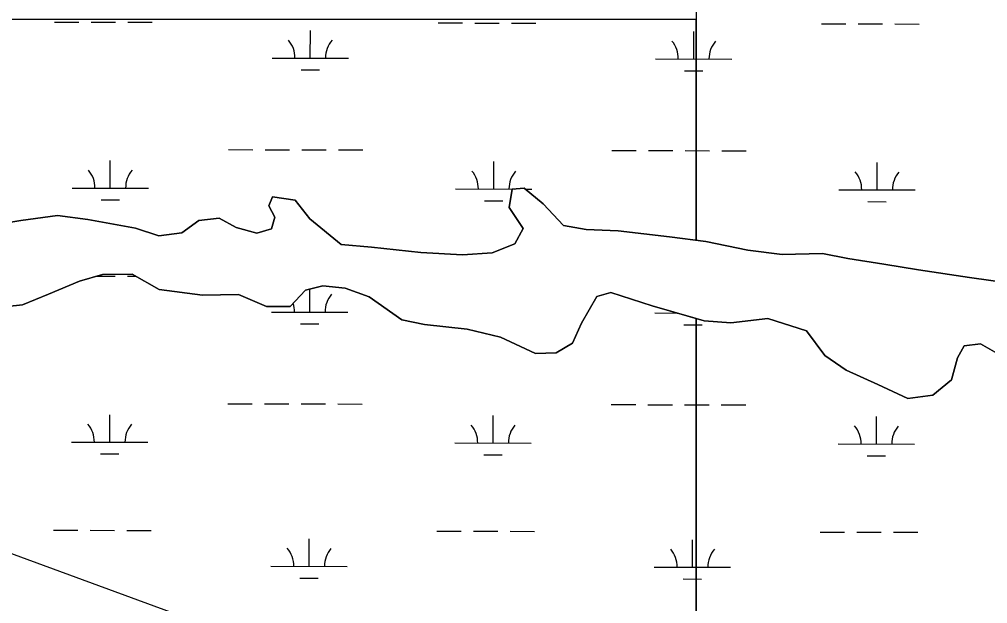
# Model space of a CAD drawing. Extents: x 3177385 to 3215275, y 903885 to 929304.
# Drawn here: x 3190387 to 3191655, y 921988 to 922753 of the extents above; entities that cross this region are included whole.
import ezdxf

# ---------------------------------------------------------------- set-up
doc = ezdxf.new("R2010")
doc.units = 0
for name, color, linetype in [('V-SITE-VEGE', 7, 'Continuous'), ('V-TOPO-SHOR', 7, 'Continuous'), ('V-WETL-SWMP', 7, 'Continuous')]:
    doc.layers.add(name, color=color, linetype=linetype)

msp = doc.modelspace()

# ---------------------------------------------------------------- linework, layer by layer
at = {"layer": 'V-SITE-VEGE'}
for points in [[(3191273, 922874.7), (3191273, 922463.9), (3191285.7, 922462.3), (3191340.8, 922450.7), (3191385.4, 922445.3), (3191438.2, 922446.6), (3191471.7, 922439.8), (3191518.7, 922432.4), (3191564, 922425.1), (3191630.6, 922415), (3191720.5, 922402.4)], [(3190967.1, 922444.7), (3191006.1, 922447.4), (3191035.7, 922459), (3191046.6, 922479.2), (3191028.2, 922506.6), (3191032, 922530.6), (3191048, 922532), (3191072.5, 922511.4), (3191099.1, 922483.3), (3191129, 922477.7), (3191170.9, 922476.3), (3191238, 922468.4), (3191273, 922463.9), (3191273, 922753), (3187451, 922753)], [(3190352, 922483.4), (3190388.8, 922489.6), (3190436.8, 922496.4), (3190476.7, 922491.1), (3190539, 922479.5), (3190569.7, 922469.4), (3190599.7, 922473.6), (3190621.7, 922489.6), (3190648.5, 922492.6), (3190670.8, 922480.5), (3190697.7, 922473.1), (3190716.9, 922478.8), (3190721.4, 922494), (3190713.4, 922509), (3190718.5, 922520.7), (3190748.2, 922516.2), (3190767.4, 922492), (3190808.1, 922458.3), (3190848.1, 922454.8), (3190912.4, 922447.6), (3190967.1, 922444.7)], [(3191273, 921062.6), (3191273, 922361.4), (3191215.2, 922377.8), (3191161.2, 922395.2), (3191142.9, 922390.3), (3191123, 922355.1), (3191110.9, 922328.9), (3191089.8, 922316.4), (3191062.6, 922315.4), (3191016.6, 922336.9), (3190973.3, 922347.2), (3190917.1, 922353.7), (3190887.6, 922359.7), (3190844.7, 922389.8), (3190813.4, 922401.1), (3190784.4, 922404.3), (3190761.5, 922398.6), (3190741.5, 922377.1), (3190710.4, 922376.9), (3190674, 922392.8), (3190626.8, 922391.7), (3190569.8, 922399.3), (3190534.7, 922419.6), (3190495.7, 922419), (3190465.5, 922410.4), (3190425.2, 922393.1), (3190391.2, 922379.1), (3190346.5, 922374.5)], [(3191645.4, 922328.4), (3191624, 922325.6), (3191615.1, 922309.7), (3191607.3, 922280.9), (3191582.7, 922261.2), (3191549.9, 922256.6), (3191510.6, 922274.9), (3191469.5, 922293.6), (3191441.5, 922312.7), (3191417.3, 922345.2), (3191366.9, 922361.3), (3191318.2, 922355.8), (3191283.4, 922358.4), (3191273, 922361.4), (3191273, 921062.6)], [(3191681.7, 922307.4), (3191645.4, 922328.4)]]:
    msp.add_lwpolyline(points, dxfattribs=at)
at = {"layer": 'V-TOPO-SHOR'}
for points in [[(3190848.1, 922454.8), (3190912.4, 922447.6), (3190967.1, 922444.7), (3191006.1, 922447.4), (3191035.7, 922459), (3191046.6, 922479.2), (3191028.2, 922506.6), (3191032, 922530.6), (3191048, 922532), (3191072.5, 922511.4), (3191099.1, 922483.3), (3191129, 922477.7), (3191170.9, 922476.3), (3191238, 922468.4), (3191285.7, 922462.3), (3191340.8, 922450.7), (3191385.4, 922445.3), (3191438.2, 922446.6), (3191471.7, 922439.8), (3191518.7, 922432.4), (3191564, 922425.1)], [(3190204.4, 922516.4), (3190240.4, 922511.3), (3190270.8, 922502.2), (3190311.3, 922488), (3190352, 922483.4), (3190388.8, 922489.6), (3190436.8, 922496.4), (3190476.7, 922491.1)], [(3190476.7, 922491.1), (3190539, 922479.5), (3190569.7, 922469.4), (3190599.7, 922473.6), (3190621.7, 922489.6), (3190648.5, 922492.6), (3190670.8, 922480.5), (3190697.7, 922473.1), (3190716.9, 922478.8), (3190721.4, 922494), (3190713.4, 922509), (3190718.5, 922520.7), (3190748.2, 922516.2), (3190767.4, 922492), (3190808.1, 922458.3), (3190848.1, 922454.8)], [(3190626.8, 922391.7), (3190569.8, 922399.3), (3190534.7, 922419.6), (3190495.7, 922419), (3190465.5, 922410.4), (3190425.2, 922393.1), (3190391.2, 922379.1), (3190346.5, 922374.5), (3190317.2, 922386.3), (3190286, 922398.3), (3190249.1, 922402.7), (3190191.5, 922408.6), (3190130, 922418.3), (3190059.2, 922424.8), (3189986.4, 922435.6), (3189930.1, 922437.9), (3189876.3, 922428.3)], [(3191564, 922425.1), (3191630.6, 922415), (3191720.5, 922402.4), (3191769.4, 922382.2), (3191812.9, 922354.4), (3191844.9, 922352.1), (3191877.2, 922357.5), (3191891.9, 922342.6), (3191909.8, 922332.3), (3191935.5, 922321.8)], [(3191016.6, 922336.9), (3190973.3, 922347.2), (3190917.1, 922353.7), (3190887.6, 922359.7), (3190844.7, 922389.8), (3190813.4, 922401.1), (3190784.4, 922404.3), (3190761.5, 922398.6), (3190741.5, 922377.1), (3190710.4, 922376.9), (3190674, 922392.8), (3190626.8, 922391.7)], [(3191366.9, 922361.3), (3191318.2, 922355.8), (3191283.4, 922358.4), (3191215.2, 922377.8), (3191161.2, 922395.2), (3191142.9, 922390.3), (3191123, 922355.1), (3191110.9, 922328.9), (3191089.8, 922316.4), (3191062.6, 922315.4), (3191016.6, 922336.9)], [(3191891.2, 922212.5), (3191861.3, 922219), (3191812.4, 922229.2), (3191768.3, 922251.7), (3191721.9, 922270.7), (3191681.7, 922307.4), (3191645.4, 922328.4), (3191624, 922325.6), (3191615.1, 922309.7), (3191607.3, 922280.9), (3191582.7, 922261.2), (3191549.9, 922256.6), (3191510.6, 922274.9), (3191469.5, 922293.6), (3191441.5, 922312.7), (3191417.3, 922345.2), (3191366.9, 922361.3)]]:
    msp.add_lwpolyline(points, dxfattribs=at)
at = {"layer": 'V-WETL-SWMP'}
for p, q in [((3190433, 922749.5), (3190465, 922749.4)), ((3190481, 922749.4), (3190513, 922749.3)), ((3190529, 922749.3), (3190561, 922749.2)), ((3190935, 922748.3), (3190967, 922748.3)), ((3190983, 922748.2), (3191015, 922748.2)), ((3191031, 922748.1), (3191063, 922748)), ((3191436.9, 922747.2), (3191468.9, 922747.1)), ((3191484.9, 922747.1), (3191516.9, 922747)), ((3191532.9, 922747), (3191564.9, 922746.9)), ((3190767.8, 922702.3), (3190767.9, 922738.3)), ((3191269.7, 922701.1), (3191269.8, 922737.1)), ((3190717.8, 922702.4), (3190817.8, 922702.2)), ((3191219.7, 922701.3), (3191319.7, 922701)), ((3190755.7, 922686.9), (3190779.7, 922686.8)), ((3191257.7, 922685.7), (3191281.7, 922685.7)), ((3190660.7, 922582.5), (3190692.7, 922582.4)), ((3190708.7, 922582.4), (3190740.7, 922582.3)), ((3190756.7, 922582.3), (3190788.7, 922582.2)), ((3190804.7, 922582.1), (3190836.7, 922582.1)), ((3191162.6, 922581.3), (3191194.6, 922581.2)), ((3191210.6, 922581.2), (3191242.6, 922581.1)), ((3191258.6, 922581.1), (3191290.6, 922581)), ((3191306.6, 922581), (3191338.6, 922580.9)), ((3190506, 922532.1), (3190506, 922568.1)), ((3191007.9, 922530.9), (3191007.9, 922566.9)), ((3191509.8, 922529.8), (3191509.8, 922565.8)), ((3190456, 922532.2), (3190556, 922532)), ((3190957.9, 922531), (3191034.7, 922530.9)), ((3191049.4, 922530.8), (3191057.9, 922530.8)), ((3191459.8, 922529.9), (3191559.8, 922529.6)), ((3190493.9, 922516.7), (3190517.9, 922516.6)), ((3190995.8, 922515.5), (3191019.8, 922515.5)), ((3191497.7, 922514.4), (3191521.7, 922514.3)), ((3190487.6, 922416.7), (3190512.3, 922416.7)), ((3190528.3, 922416.6), (3190539.9, 922416.6)), ((3190767, 922369.6), (3190767.1, 922400)), ((3190717, 922369.7), (3190817, 922369.5)), ((3191218.9, 922368.6), (3191248, 922368.5)), ((3190755, 922354.2), (3190779, 922354.2)), ((3191256.9, 922353.1), (3191280.9, 922353)), ((3190659.9, 922249.8), (3190691.9, 922249.7)), ((3190707.9, 922249.7), (3190739.9, 922249.6)), ((3190755.9, 922249.6), (3190787.9, 922249.5)), ((3190803.9, 922249.5), (3190835.9, 922249.4)), ((3191161.8, 922248.6), (3191193.8, 922248.6)), ((3191209.8, 922248.5), (3191241.8, 922248.5)), ((3191257.8, 922248.4), (3191289.8, 922248.3)), ((3191305.8, 922248.3), (3191337.8, 922248.2)), ((3190505.2, 922199.4), (3190505.3, 922235.4)), ((3191007.1, 922198.3), (3191007.2, 922234.3)), ((3191509, 922197.1), (3191509.1, 922233.1)), ((3190455.2, 922199.5), (3190555.2, 922199.3)), ((3190957.1, 922198.4), (3191057.1, 922198.1)), ((3191459, 922197.2), (3191559, 922197)), ((3190493.1, 922184), (3190517.1, 922184)), ((3190995, 922182.9), (3191019, 922182.8)), ((3191497, 922181.7), (3191521, 922181.6)), ((3190431.5, 922084.2), (3190463.5, 922084.1)), ((3190479.5, 922084.1), (3190511.5, 922084)), ((3190527.5, 922083.9), (3190559.5, 922083.9)), ((3190933.4, 922083), (3190965.4, 922082.9)), ((3190981.4, 922082.9), (3191013.4, 922082.8)), ((3191029.4, 922082.8), (3191061.4, 922082.7)), ((3191435.3, 922081.8), (3191467.3, 922081.8)), ((3191483.3, 922081.7), (3191515.3, 922081.6)), ((3191531.3, 922081.6), (3191563.3, 922081.5)), ((3190766.2, 922037), (3190766.3, 922073)), ((3191268.1, 922035.8), (3191268.2, 922071.8)), ((3190716.2, 922037.1), (3190816.2, 922036.8)), ((3191218.1, 922035.9), (3191318.1, 922035.7)), ((3190754.2, 922021.6), (3190778.2, 922021.5)), ((3191256.1, 922020.4), (3191280.1, 922020.3))]:
    msp.add_line(p, q, dxfattribs=at)
for points in [[(3191720.5, 922402.4), (3191630.6, 922415), (3191564, 922425.1), (3191518.7, 922432.4), (3191471.7, 922439.8), (3191438.2, 922446.6), (3191385.4, 922445.3), (3191340.8, 922450.7), (3191285.7, 922462.3), (3191238, 922468.4), (3191170.9, 922476.3), (3191129, 922477.7), (3191099.1, 922483.3), (3191072.5, 922511.4), (3191048, 922532), (3191032, 922530.6), (3191028.2, 922506.6), (3191046.6, 922479.2), (3191035.7, 922459), (3191006.1, 922447.4), (3190967.1, 922444.7), (3190912.4, 922447.6), (3190848.1, 922454.8), (3190808.1, 922458.3), (3190767.4, 922492), (3190748.2, 922516.2), (3190718.5, 922520.7), (3190713.4, 922509), (3190721.4, 922494), (3190716.9, 922478.8), (3190697.7, 922473.1), (3190670.8, 922480.5), (3190648.5, 922492.6), (3190621.7, 922489.6), (3190599.7, 922473.6), (3190569.7, 922469.4), (3190539, 922479.5), (3190476.7, 922491.1), (3190436.8, 922496.4), (3190388.8, 922489.6), (3190352, 922483.4)], [(3190346.5, 922374.5), (3190391.2, 922379.1), (3190425.2, 922393.1), (3190465.5, 922410.4), (3190495.7, 922419), (3190534.7, 922419.6), (3190569.8, 922399.3), (3190626.8, 922391.7), (3190674, 922392.8), (3190710.4, 922376.9), (3190741.5, 922377.1), (3190761.5, 922398.6), (3190784.4, 922404.3), (3190813.4, 922401.1), (3190844.7, 922389.8), (3190887.6, 922359.7), (3190917.1, 922353.7), (3190973.3, 922347.2), (3191016.6, 922336.9), (3191062.6, 922315.4), (3191089.8, 922316.4), (3191110.9, 922328.9), (3191123, 922355.1), (3191142.9, 922390.3), (3191161.2, 922395.2), (3191215.2, 922377.8), (3191283.4, 922358.4), (3191318.2, 922355.8), (3191366.9, 922361.3), (3191417.3, 922345.2), (3191441.5, 922312.7), (3191469.5, 922293.6), (3191510.6, 922274.9), (3191549.9, 922256.6), (3191582.7, 922261.2)], [(3191582.7, 922261.2), (3191607.3, 922280.9), (3191615.1, 922309.7), (3191624, 922325.6), (3191645.4, 922328.4), (3191681.7, 922307.4), (3191721.9, 922270.7), (3191768.3, 922251.7), (3191812.4, 922229.2), (3191861.3, 922219), (3191891.2, 922212.5), (3191939.9, 922188.5), (3191968.2, 922173.2), (3192004.9, 922179.9)], [(3190678.4, 921942.6), (3190243.5, 922102.1), (3189881.1, 922232.7), (3189547.6, 922232.7), (3189315.7, 922218.2), (3188837.2, 922189.2), (3188039.9, 922000.6), (3187445.5, 921783)]]:
    msp.add_lwpolyline(points, dxfattribs=at)
for centre, start, end in [((3190712.5, 922702.9), 359.0948, 40.6385), ((3190823, 922702.7), 139.0948, 180.6385), ((3191214.4, 922701.7), 359.0948, 40.6385), ((3191324.9, 922701.5), 139.0948, 180.6385), ((3190450.7, 922532.7), 359.0948, 40.6385), ((3190561.2, 922532.4), 139.0948, 180.6385), ((3190952.6, 922531.5), 359.0948, 40.6385), ((3191063.1, 922531.3), 139.0948, 180.6385), ((3191454.5, 922530.4), 359.0948, 40.6385), ((3191565, 922530.1), 139.0948, 180.6385), ((3190822.3, 922370), 139.0948, 180.6385), ((3190711.8, 922370.2), 359.0948, 18.0568), ((3190449.9, 922200), 359.0948, 40.6385), ((3190560.4, 922199.8), 139.0948, 180.6385), ((3190951.8, 922198.9), 359.0948, 40.6385), ((3191062.3, 922198.6), 139.0948, 180.6385), ((3191453.7, 922197.7), 359.0948, 40.6385), ((3191564.2, 922197.4), 139.0948, 180.6385), ((3190711, 922037.6), 359.0948, 40.6385), ((3190821.5, 922037.3), 139.0948, 180.6385), ((3191212.9, 922036.4), 359.0948, 40.6385), ((3191323.4, 922036.1), 139.0948, 180.6385)]:
    msp.add_arc(centre, 35.2, start, end, dxfattribs=at)

doc.saveas('drawing.dxf')
